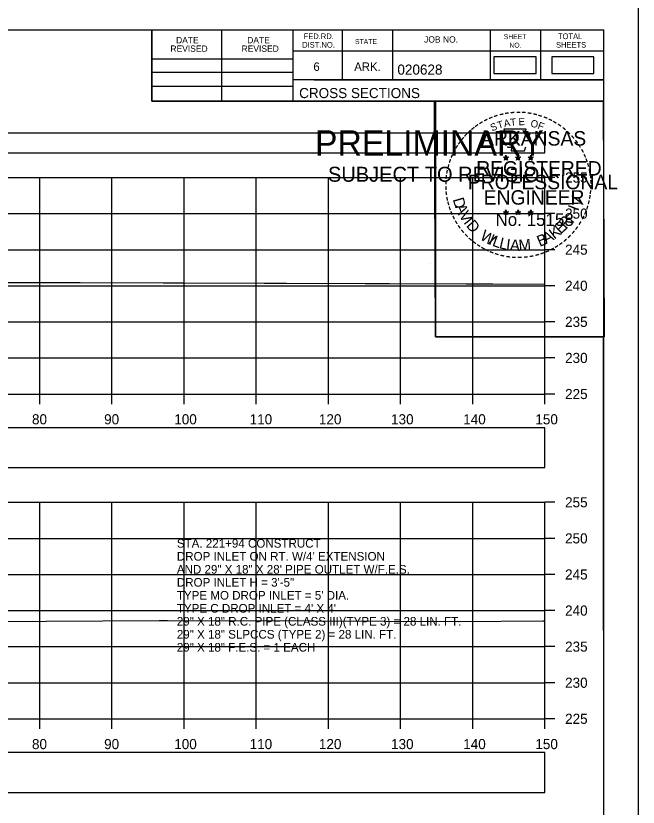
# Model space of a CAD drawing. Extents: x 1369627 to 1374022, y 380035 to 398173.
# Drawn here: x 1372175.2 to 1372261.5, y 385047.3 to 385156.9 of the extents above; entities that cross this region are included whole.
import ezdxf

# ---------------------------------------------------------------- set-up
doc = ezdxf.new("R2010")
doc.units = 0
for name, color, linetype in [('Default', 7, 'Continuous'), ('R_Axis', 7, 'Continuous'), ('R_Axis Annot', 7, 'Continuous'), ('R_Border', 7, 'Continuous'), ('R_Border PE', 7, 'Continuous'), ('R_Border Prem', 7, 'Continuous'), ('R_Exist Surface', 7, 'Continuous'), ('R_Grid', 7, 'Continuous'), ('R_No Plot', 7, 'Continuous'), ('R_Water Annot', 7, 'Continuous')]:
    doc.layers.add(name, color=color, linetype=linetype)

msp = doc.modelspace()

# ---------------------------------------------------------------- linework, layer by layer
at = {"layer": 'Default'}
for points in [[(1372241.46, 385148.95), (1372247.3, 385148.95), (1372247.3, 385151.26), (1372241.46, 385151.26)], [(1372249.48, 385148.95), (1372255.32, 385148.95), (1372255.32, 385151.26), (1372249.48, 385151.26)], [(1371948.53, 385137.95), (1372248.53, 385137.95), (1372248.53, 385140.66), (1371948.53, 385140.66)], [(1371948.53, 385094.34), (1372248.53, 385094.34), (1372248.53, 385099.86), (1371948.53, 385099.86)], [(1371948.53, 385049.32), (1372248.53, 385049.32), (1372248.53, 385054.84), (1371948.53, 385054.84)]]:
    msp.add_lwpolyline(points, close=True, dxfattribs=at)
at = {"layer": 'R_Axis'}
for p, q in [((1372248.53, 385104.53), (1372248.53, 385134.53)), ((1372249.93, 385134.53), (1372248.53, 385134.53)), ((1372249.93, 385129.53), (1372248.53, 385129.53)), ((1372249.93, 385124.53), (1372248.53, 385124.53)), ((1372249.93, 385119.53), (1372248.53, 385119.53)), ((1372249.93, 385114.53), (1372248.53, 385114.53)), ((1372249.93, 385109.53), (1372248.53, 385109.53)), ((1371948.53, 385104.53), (1372248.53, 385104.53)), ((1372178.53, 385103.13), (1372178.53, 385104.53)), ((1372188.53, 385103.13), (1372188.53, 385104.53)), ((1372198.53, 385103.13), (1372198.53, 385104.53)), ((1372208.53, 385103.13), (1372208.53, 385104.53)), ((1372218.53, 385103.13), (1372218.53, 385104.53)), ((1372228.53, 385103.13), (1372228.53, 385104.53)), ((1372238.53, 385103.13), (1372238.53, 385104.53)), ((1372248.53, 385103.13), (1372248.53, 385104.53)), ((1372249.93, 385104.53), (1372248.53, 385104.53)), ((1372248.53, 385059.53), (1372248.53, 385089.53)), ((1372249.93, 385089.53), (1372248.53, 385089.53)), ((1372249.93, 385084.53), (1372248.53, 385084.53)), ((1372249.93, 385079.53), (1372248.53, 385079.53)), ((1372249.93, 385074.53), (1372248.53, 385074.53)), ((1372249.93, 385069.53), (1372248.53, 385069.53)), ((1372249.93, 385064.53), (1372248.53, 385064.53)), ((1371948.53, 385059.53), (1372248.53, 385059.53)), ((1372178.53, 385058.13), (1372178.53, 385059.53)), ((1372188.53, 385058.13), (1372188.53, 385059.53)), ((1372198.53, 385058.13), (1372198.53, 385059.53)), ((1372208.53, 385058.13), (1372208.53, 385059.53)), ((1372218.53, 385058.13), (1372218.53, 385059.53)), ((1372228.53, 385058.13), (1372228.53, 385059.53)), ((1372238.53, 385058.13), (1372238.53, 385059.53)), ((1372248.53, 385058.13), (1372248.53, 385059.53)), ((1372249.93, 385059.53), (1372248.53, 385059.53))]:
    msp.add_line(p, q, dxfattribs=at)
at = {"layer": 'R_Border'}
for p, q in [((1371940.53, 385154.98), (1372256.71, 385154.98)), ((1372194.07, 385145.1), (1372194.07, 385154.98)), ((1372203.75, 385145.1), (1372203.75, 385154.98)), ((1372213.61, 385154.98), (1372213.61, 385145.1)), ((1372220.45, 385154.98), (1372220.45, 385148.04)), ((1372227.39, 385154.98), (1372227.39, 385148.04)), ((1372240.97, 385154.98), (1372240.97, 385148.04)), ((1372247.91, 385154.98), (1372247.91, 385148.04)), ((1372256.71, 384949.52), (1372256.71, 385154.98)), ((1372256.71, 385152.04), (1372213.61, 385152.04)), ((1372256.71, 385152.06), (1372256.71, 385152.06)), ((1372194.07, 385150.96), (1372213.61, 385150.96)), ((1372194.07, 385149.1), (1372213.61, 385149.1)), ((1372256.71, 385148.04), (1372213.61, 385148.04)), ((1372216.57, 385148.04), (1372256.71, 385148.04)), ((1372194.07, 385147.16), (1372213.61, 385147.16)), ((1372256.71, 385145.1), (1372194.07, 385145.1))]:
    msp.add_line(p, q, dxfattribs=at)
at = {"layer": 'R_Border PE'}
for p, q in [((1372242.79, 385137.36), (1372243.14, 385137.25)), ((1372242.79, 385137.36), (1372243.05, 385137.31)), ((1372242.79, 385137.36), (1372243.03, 385137.24)), ((1372242.93, 385136.95), (1372243.14, 385137.25)), ((1372242.93, 385136.95), (1372243.05, 385137.19)), ((1372242.93, 385136.95), (1372243.14, 385137.17)), ((1372243.14, 385137.61), (1372243.1, 385137.36)), ((1372243.14, 385137.25), (1372243.14, 385137.61)), ((1372243.14, 385137.61), (1372243.19, 385137.36)), ((1372243.49, 385137.36), (1372243.14, 385137.25)), ((1372243.36, 385136.95), (1372243.14, 385137.25)), ((1372243.36, 385136.95), (1372243.14, 385137.16)), ((1372243.49, 385137.36), (1372243.2, 385137.31)), ((1372243.36, 385136.95), (1372243.22, 385137.24)), ((1372243.49, 385137.36), (1372243.29, 385137.26)), ((1372244.46, 385137.36), (1372244.81, 385137.25)), ((1372244.46, 385137.36), (1372244.72, 385137.31)), ((1372244.46, 385137.36), (1372244.7, 385137.24)), ((1372244.6, 385136.95), (1372244.81, 385137.25)), ((1372244.6, 385136.95), (1372244.72, 385137.19)), ((1372244.6, 385136.95), (1372244.81, 385137.17)), ((1372244.81, 385137.61), (1372244.77, 385137.36)), ((1372244.81, 385137.25), (1372244.81, 385137.61)), ((1372244.81, 385137.61), (1372244.86, 385137.36)), ((1372245.16, 385137.36), (1372244.81, 385137.25)), ((1372245.03, 385136.95), (1372244.81, 385137.25)), ((1372245.03, 385136.95), (1372244.81, 385137.16)), ((1372245.16, 385137.36), (1372244.87, 385137.31)), ((1372245.03, 385136.95), (1372244.89, 385137.24)), ((1372245.16, 385137.36), (1372244.96, 385137.26)), ((1372246.23, 385137.35), (1372246.58, 385137.24)), ((1372246.23, 385137.35), (1372246.48, 385137.3)), ((1372246.23, 385137.35), (1372246.47, 385137.22)), ((1372246.36, 385136.94), (1372246.58, 385137.24)), ((1372246.36, 385136.94), (1372246.49, 385137.18)), ((1372246.36, 385136.94), (1372246.58, 385137.16)), ((1372246.58, 385137.6), (1372246.54, 385137.35)), ((1372246.58, 385137.24), (1372246.58, 385137.6)), ((1372246.58, 385137.6), (1372246.63, 385137.35)), ((1372246.92, 385137.35), (1372246.58, 385137.24)), ((1372246.79, 385136.94), (1372246.58, 385137.24)), ((1372246.79, 385136.94), (1372246.58, 385137.15)), ((1372246.92, 385137.35), (1372246.64, 385137.3)), ((1372246.79, 385136.94), (1372246.65, 385137.23)), ((1372246.92, 385137.35), (1372246.72, 385137.24)), ((1372243.14, 385130.04), (1372243.1, 385129.79)), ((1372243.14, 385129.67), (1372243.14, 385130.04)), ((1372243.14, 385130.04), (1372243.19, 385129.79)), ((1372244.81, 385130.04), (1372244.77, 385129.79)), ((1372244.81, 385129.67), (1372244.81, 385130.04)), ((1372244.81, 385130.04), (1372244.86, 385129.79)), ((1372246.58, 385130.03), (1372246.53, 385129.78)), ((1372246.58, 385129.66), (1372246.58, 385130.03)), ((1372246.58, 385130.03), (1372246.62, 385129.78)), ((1372242.79, 385129.79), (1372243.14, 385129.67)), ((1372242.79, 385129.79), (1372243.04, 385129.74)), ((1372242.79, 385129.79), (1372243.03, 385129.66)), ((1372242.92, 385129.38), (1372243.14, 385129.67)), ((1372242.92, 385129.38), (1372243.05, 385129.62)), ((1372242.92, 385129.38), (1372243.14, 385129.59)), ((1372243.49, 385129.79), (1372243.14, 385129.67)), ((1372243.35, 385129.38), (1372243.14, 385129.67)), ((1372243.35, 385129.38), (1372243.14, 385129.59)), ((1372243.49, 385129.79), (1372243.2, 385129.74)), ((1372243.35, 385129.38), (1372243.22, 385129.67)), ((1372243.49, 385129.79), (1372243.28, 385129.68)), ((1372244.46, 385129.79), (1372244.81, 385129.67)), ((1372244.46, 385129.79), (1372244.71, 385129.74)), ((1372244.46, 385129.79), (1372244.7, 385129.66)), ((1372244.59, 385129.38), (1372244.81, 385129.67)), ((1372244.59, 385129.38), (1372244.72, 385129.62)), ((1372244.59, 385129.38), (1372244.81, 385129.59)), ((1372245.16, 385129.79), (1372244.81, 385129.67)), ((1372245.02, 385129.38), (1372244.81, 385129.67)), ((1372245.02, 385129.38), (1372244.81, 385129.59)), ((1372245.16, 385129.79), (1372244.87, 385129.74)), ((1372245.02, 385129.38), (1372244.88, 385129.67)), ((1372245.16, 385129.79), (1372244.95, 385129.68)), ((1372246.23, 385129.78), (1372246.58, 385129.66)), ((1372246.23, 385129.78), (1372246.48, 385129.73)), ((1372246.23, 385129.78), (1372246.46, 385129.65)), ((1372246.36, 385129.37), (1372246.58, 385129.66)), ((1372246.36, 385129.37), (1372246.49, 385129.61)), ((1372246.36, 385129.37), (1372246.57, 385129.58)), ((1372246.79, 385129.37), (1372246.57, 385129.58)), ((1372246.92, 385129.78), (1372246.58, 385129.66)), ((1372246.79, 385129.37), (1372246.58, 385129.66)), ((1372246.92, 385129.78), (1372246.64, 385129.73)), ((1372246.79, 385129.37), (1372246.65, 385129.66)), ((1372246.92, 385129.78), (1372246.72, 385129.67))]:
    msp.add_line(p, q, dxfattribs=at)
for points in [[(1372242.84, 385141.24), (1372243.1, 385140.41)], [(1372246.35, 385140.31), (1372246.49, 385140.6), (1372245.8, 385140.57), (1372245.95, 385141.24), (1372242.84, 385141.24)], [(1372243.33, 385138.81), (1372243.33, 385138.73), (1372243.89, 385138.71), (1372243.84, 385138.23), (1372245.71, 385138.23), (1372245.91, 385138.77)], [(1372243.14, 385137.61), (1372243.36, 385136.95), (1372242.79, 385137.36), (1372243.49, 385137.36), (1372242.93, 385136.95), (1372243.14, 385137.61)], [(1372244.81, 385137.61), (1372245.03, 385136.95), (1372244.46, 385137.36), (1372245.16, 385137.36), (1372244.6, 385136.95), (1372244.81, 385137.61)], [(1372246.58, 385137.6), (1372246.79, 385136.94), (1372246.23, 385137.35), (1372246.92, 385137.35), (1372246.36, 385136.94), (1372246.58, 385137.6)], [(1372243.14, 385130.04), (1372243.35, 385129.38), (1372242.79, 385129.79), (1372243.49, 385129.79), (1372242.92, 385129.38), (1372243.14, 385130.04)], [(1372244.81, 385130.04), (1372245.02, 385129.38), (1372244.46, 385129.79), (1372245.16, 385129.79), (1372244.59, 385129.38), (1372244.81, 385130.04)], [(1372246.58, 385130.03), (1372246.79, 385129.37), (1372246.23, 385129.78), (1372246.92, 385129.78), (1372246.36, 385129.37), (1372246.58, 385130.03)]]:
    msp.add_lwpolyline(points, dxfattribs=at)
for centre, radius in [((1372243.14, 385137.25), 0.172), ((1372243.14, 385137.25), 0.145), ((1372243.14, 385137.25), 0.116), ((1372243.14, 385137.25), 0.0991), ((1372243.14, 385137.25), 0.0747), ((1372243.14, 385137.25), 0.0495), ((1372243.14, 385137.25), 0.0296), ((1372244.81, 385137.25), 0.172), ((1372244.81, 385137.25), 0.145), ((1372244.81, 385137.25), 0.116), ((1372244.81, 385137.25), 0.0991), ((1372244.81, 385137.25), 0.0747), ((1372244.81, 385137.25), 0.0495), ((1372244.81, 385137.25), 0.0296), ((1372246.58, 385137.23), 0.172), ((1372246.58, 385137.23), 0.145), ((1372246.58, 385137.23), 0.116), ((1372246.58, 385137.23), 0.0991), ((1372246.58, 385137.23), 0.0747), ((1372246.58, 385137.23), 0.0495), ((1372246.58, 385137.23), 0.0296), ((1372243.14, 385129.67), 0.172), ((1372243.14, 385129.67), 0.145), ((1372243.14, 385129.67), 0.116), ((1372243.14, 385129.67), 0.0991), ((1372243.14, 385129.67), 0.0747), ((1372243.14, 385129.67), 0.0495), ((1372243.14, 385129.67), 0.0296), ((1372244.81, 385129.67), 0.172), ((1372244.81, 385129.67), 0.145), ((1372244.81, 385129.67), 0.116), ((1372244.81, 385129.67), 0.0991), ((1372244.81, 385129.67), 0.0747), ((1372244.81, 385129.67), 0.0495), ((1372244.81, 385129.67), 0.0296), ((1372246.57, 385129.66), 0.172), ((1372246.57, 385129.66), 0.145), ((1372246.57, 385129.66), 0.116), ((1372246.57, 385129.66), 0.0991), ((1372246.57, 385129.66), 0.0747), ((1372246.57, 385129.66), 0.0495), ((1372246.57, 385129.66), 0.0296)]:
    msp.add_circle(centre, radius, dxfattribs=at)
at = {"layer": 'R_Exist Surface'}
for points in [[(1372173.4, 385119.96), (1372184.13, 385119.97), (1372195.63, 385119.93), (1372198.4, 385119.92), (1372209.62, 385119.88), (1372212.7, 385119.87), (1372223.62, 385119.84), (1372227, 385119.83), (1372237.63, 385119.79), (1372241.33, 385119.78), (1372248.53, 385119.74)], [(1372171.55, 385073.03), (1372195.07, 385073.16), (1372196.23, 385073.16), (1372215.78, 385073.09), (1372216.44, 385073.09), (1372236.62, 385073.02), (1372236.64, 385073.02), (1372248.25, 385073.09), (1372248.53, 385073.09)]]:
    msp.add_lwpolyline(points, dxfattribs=at)
at = {"layer": 'R_Grid'}
for p, q in [((1371948.53, 385134.53), (1372248.53, 385134.53)), ((1372178.53, 385104.53), (1372178.53, 385134.53)), ((1372188.53, 385104.53), (1372188.53, 385134.53)), ((1372198.53, 385104.53), (1372198.53, 385134.53)), ((1372208.53, 385104.53), (1372208.53, 385134.53)), ((1372218.53, 385104.53), (1372218.53, 385134.53)), ((1372228.53, 385104.53), (1372228.53, 385134.53)), ((1372238.53, 385104.53), (1372238.53, 385134.53)), ((1372248.53, 385104.53), (1372248.53, 385134.53)), ((1371948.53, 385129.53), (1372248.53, 385129.53)), ((1371948.53, 385124.53), (1372248.53, 385124.53)), ((1371948.53, 385119.53), (1372248.53, 385119.53)), ((1371948.53, 385114.53), (1372248.53, 385114.53)), ((1371948.53, 385109.53), (1372248.53, 385109.53)), ((1371948.53, 385104.53), (1372248.53, 385104.53)), ((1371948.53, 385089.53), (1372248.53, 385089.53)), ((1372178.53, 385059.53), (1372178.53, 385089.53)), ((1372188.53, 385059.53), (1372188.53, 385089.53)), ((1372198.53, 385059.53), (1372198.53, 385089.53)), ((1372208.53, 385059.53), (1372208.53, 385089.53)), ((1372218.53, 385059.53), (1372218.53, 385089.53)), ((1372228.53, 385059.53), (1372228.53, 385089.53)), ((1372238.53, 385059.53), (1372238.53, 385089.53)), ((1372248.53, 385059.53), (1372248.53, 385089.53)), ((1371948.53, 385084.53), (1372248.53, 385084.53)), ((1371948.53, 385079.53), (1372248.53, 385079.53)), ((1371948.53, 385074.53), (1372248.53, 385074.53)), ((1371948.53, 385069.53), (1372248.53, 385069.53)), ((1371948.53, 385064.53), (1372248.53, 385064.53)), ((1371948.53, 385059.53), (1372248.53, 385059.53))]:
    msp.add_line(p, q, dxfattribs=at)
at = {"layer": 'R_No Plot'}
msp.add_line((1372232.74, 385122.65), (1372232.74, 385122.65), dxfattribs=at)
for points in [[(1371928.12, 385158.88), (1372261.46, 385158.88), (1372261.46, 384945.54), (1371928.12, 384945.54)], [(1372174.45, 385154.98), (1372194.07, 385154.98), (1372194.07, 385145.1), (1372210.18, 385145.1), (1372233.38, 385145.1), (1372233.38, 385112.43), (1372256.59, 385112.43), (1372256.71, 384949.52), (1371940.53, 384949.52), (1371940.53, 385154.98)], [(1372233.24, 385145.1), (1372256.59, 385145.1), (1372256.73, 385112.43), (1372233.38, 385112.43)]]:
    msp.add_lwpolyline(points, close=True, dxfattribs=at)

# ---------------------------------------------------------------- texts
at = {"layer": 'R_Axis Annot'}
for s, p in [('255', (1372251.33, 385133.83)), ('250', (1372251.33, 385128.83)), ('245', (1372251.33, 385123.83)), ('240', (1372251.33, 385118.83)), ('235', (1372251.33, 385113.83)), ('230', (1372251.33, 385108.83)), ('225', (1372251.33, 385103.83)), ('80', (1372177.44, 385100.33)), ('90', (1372187.44, 385100.33)), ('100', (1372197.16, 385100.33)), ('110', (1372207.61, 385100.33)), ('120', (1372217.21, 385100.33)), ('130', (1372227.21, 385100.33)), ('140', (1372237.21, 385100.33)), ('150', (1372247.21, 385100.33)), ('255', (1372251.33, 385088.83)), ('250', (1372251.33, 385083.83)), ('245', (1372251.33, 385078.83)), ('240', (1372251.33, 385073.83)), ('235', (1372251.33, 385068.83)), ('230', (1372251.33, 385063.83)), ('225', (1372251.33, 385058.83)), ('80', (1372177.44, 385055.33)), ('90', (1372187.44, 385055.33)), ('100', (1372197.16, 385055.33)), ('110', (1372207.61, 385055.33)), ('120', (1372217.21, 385055.33)), ('130', (1372227.21, 385055.33)), ('140', (1372237.21, 385055.33)), ('150', (1372247.21, 385055.33))]:
    msp.add_text(s, height=1.4, dxfattribs=at).set_placement(p)
at = {"layer": 'R_Border'}
for s, height, p in [('FED.RD.', 0.782, (1372215.09, 385153.7)), ('JOB NO.', 0.879, (1372231.79, 385153.22)), ('SHEET', 0.684, (1372242.83, 385153.7)), ('TOTAL', 0.782, (1372250.35, 385153.7)), ('DATE', 0.879, (1372197.41, 385153.12)), ('DATE', 0.879, (1372207.27, 385153.12)), ('DIST.NO.', 0.782, (1372214.89, 385152.52)), ('STATE', 0.684, (1372222.21, 385153.02)), ('NO.', 0.684, (1372243.61, 385152.52)), ('SHEETS', 0.782, (1372250.07, 385152.52)), ('REVISED', 0.879, (1372196.63, 385151.94)), ('REVISED', 0.879, (1372206.49, 385151.94)), ('6', 1.17, (1372216.45, 385149.3)), ('ARK.', 1.172, (1372222.11, 385149.3)), ('020628', 1.4, (1372228.09, 385148.78)), ('CROSS SECTIONS', 1.4, (1372214.47, 385145.53))]:
    msp.add_text(s, height=height, rotation=360, dxfattribs=at).set_placement(p)
at = {"layer": 'R_Border PE'}
for s, height, rotation, p in [('-', 1.6, 19.1761, (1372241.58, 385142.36)), ('-', 1.6, 13.6301, (1372242.33, 385142.6)), ('-', 1.6, 10.2193, (1372243.01, 385142.77)), ('-', 1.6, 5.8968, (1372243.74, 385142.88)), ('-', 1.6, 0.1862, (1372244.51, 385142.95)), ('-', 1.6, 357.743, (1372245.24, 385142.94)), ('-', 1.6, 352.1617, (1372245.98, 385142.88)), ('-', 1.6, 347.2049, (1372246.7, 385142.77)), ('-', 1.6, 342.3362, (1372247.33, 385142.61)), ('-', 1.6, 34.0636, (1372239.72, 385141.41)), ('-', 1.6, 28.7918, (1372240.32, 385141.78)), ('-', 1.6, 24.3072, (1372240.95, 385142.09)), ('S', 1, 21.594, (1372241.19, 385140.91)), ('T', 1, 16.4036, (1372242.1, 385141.25)), ('A', 1, 11.2132, (1372242.93, 385141.5)), ('T', 1, 6.0228, (1372243.78, 385141.66)), ('E', 1, 0.8323, (1372244.88, 385141.77)), ('O', 1, 350.4515, (1372246.49, 385141.56)), ('F', 1, 340.0707, (1372247.44, 385141.33)), ('-', 1.6, 337.8551, (1372248.07, 385142.39)), ('-', 1.6, 334.1211, (1372248.7, 385142.12)), ('-', 1.6, 329.6409, (1372249.28, 385141.83)), ('-', 1.6, 42.9622, (1372238.23, 385140.22)), ('-', 1.6, 38.9507, (1372238.67, 385140.63)), ('-', 1.6, 36.2317, (1372239.14, 385141.01)), ('ARKANSAS', 2, 360, (1372239.69, 385138.95)), ('-', 1.6, 325.8627, (1372249.92, 385141.47)), ('-', 1.6, 320.5297, (1372250.53, 385141.05)), ('-', 1.6, 315.5786, (1372251.13, 385140.56)), ('-', 1.6, 50.6142, (1372237.38, 385139.25)), ('-', 1.6, 48.423, (1372237.78, 385139.74)), ('-', 1.6, 309.8797, (1372251.7, 385140.01)), ('-', 1.6, 58.0706, (1372236.64, 385138.16)), ('-', 1.6, 54.2325, (1372236.97, 385138.69)), ('-', 1.6, 306.6522, (1372252.22, 385139.41)), ('-', 1.4, 303.6753, (1372252.71, 385138.84)), ('-', 1.6, 67.7743, (1372236.07, 385136.93)), ('-', 1.6, 62.8713, (1372236.33, 385137.55)), ('-', 1.6, 299.6684, (1372253.03, 385138.23)), ('-', 1.6, 294.6628, (1372253.35, 385137.62)), ('-', 1.6, 72.3945, (1372235.85, 385136.3)), ('REGISTERED', 2, 360, (1372239.01, 385134.8)), ('-', 1.6, 290.5728, (1372253.61, 385137.04)), ('-', 1.6, 285.1233, (1372253.84, 385136.46)), ('-', 1.6, 81.2013, (1372235.52, 385134.88)), ('-', 1.6, 75.461, (1372235.66, 385135.59)), ('-', 1.6, 280.5493, (1372254.04, 385135.72)), ('-', 1.6, 85.1863, (1372235.45, 385134.19)), ('PROFESSIONAL', 2, 360, (1372237.86, 385132.9)), ('-', 1.6, 276.5962, (1372254.21, 385134.95)), ('-', 1.6, 94.1959, (1372235.46, 385132.76)), ('-', 1.6, 89.0622, (1372235.42, 385133.49)), ('-', 1.6, 274.3301, (1372254.27, 385134.23)), ('-', 1.6, 269.9407, (1372254.3, 385133.6)), ('-', 1.6, 98.9479, (1372235.53, 385132.09)), ('ENGINEER', 2, 360, (1372240.05, 385130.77)), ('-', 1.6, 263.5172, (1372254.28, 385132.93)), ('-', 1.6, 101.7149, (1372235.66, 385131.36)), ('-', 1.6, 105.4578, (1372235.83, 385130.77)), ('D', 1.54, 286.2848, (1372235.75, 385131.5)), ('V', 1.54, 72.6573, (1372253.35, 385130.34)), ('-', 1.6, 255.7626, (1372254.1, 385131.6)), ('-', 1.6, 260.9953, (1372254.21, 385132.28)), ('-', 1.6, 109.0874, (1372236.04, 385130.13)), ('A', 1.54, 292.7835, (1372236.05, 385130.5)), ('V', 1.54, 300.7936, (1372236.56, 385129.32)), ('I', 1.54, 69.0301, (1372253.12, 385129.8)), ('-', 1.6, 252.8681, (1372253.92, 385130.88)), ('-', 1.6, 114.0643, (1372236.3, 385129.54)), ('-', 1.6, 115.7289, (1372236.6, 385128.92)), ('I', 1.54, 308.3502, (1372237.19, 385128.28)), ('No. 15158', 1.757, 360, (1372241.69, 385127.82)), ('R', 1.54, 50.3651, (1372251.47, 385127.31)), ('-', 1.6, 244.6197, (1372253.43, 385129.58)), ('-', 1.6, 247.8887, (1372253.7, 385130.21)), ('-', 1.6, 120.4471, (1372236.96, 385128.33)), ('-', 1.6, 125.8934, (1372237.36, 385127.77)), ('D', 1.54, 311.9774, (1372237.54, 385127.81)), ('K', 1.54, 36.9143, (1372249.83, 385125.91)), ('E', 1.54, 44.0175, (1372250.74, 385126.6)), (',', 1.54, 57.4684, (1372252.2, 385128.19)), ('-', 1.6, 233.8452, (1372252.64, 385128.17)), ('-', 1.6, 239.0712, (1372253.04, 385128.83)), ('-', 1.6, 130.7181, (1372237.82, 385127.22)), ('-', 1.6, 134.2238, (1372238.34, 385126.68)), ('W', 1.54, 328.0731, (1372239.42, 385126.05)), ('I', 1.54, 336.6877, (1372240.61, 385125.34)), ('B', 1.54, 22.8589, (1372247.82, 385124.9)), ('A', 1.54, 28.9042, (1372248.71, 385125.28)), ('-', 1.6, 231.2538, (1372252.21, 385127.61)), ('-', 1.6, 138.9338, (1372238.86, 385126.21)), ('-', 1.6, 144.6463, (1372239.42, 385125.81)), ('L', 1.54, 340.3149, (1372241.14, 385125.1)), ('L', 1.54, 346.6625, (1372242.1, 385124.75)), ('I', 1.54, 353.0101, (1372243.09, 385124.51)), ('A', 1.54, 356.6373, (1372243.66, 385124.43)), ('M', 1.54, 4.6473, (1372244.95, 385124.37)), ('-', 1.6, 215.7363, (1372250.66, 385126.06)), ('-', 1.6, 221.0851, (1372251.21, 385126.53)), ('-', 1.6, 225.7653, (1372251.73, 385127.04)), ('-', 1.6, 148.0898, (1372239.98, 385125.44)), ('-', 1.6, 151.5704, (1372240.56, 385125.11)), ('-', 1.6, 154.6002, (1372241.08, 385124.86)), ('-', 1.6, 204.2516, (1372248.94, 385125.01)), ('-', 1.6, 207.3568, (1372249.57, 385125.33)), ('-', 1.6, 212.2491, (1372250.12, 385125.68)), ('-', 1.6, 158.5612, (1372241.71, 385124.61)), ('-', 1.6, 162.7983, (1372242.39, 385124.4)), ('-', 1.6, 167.5555, (1372243.11, 385124.23)), ('-', 1.6, 173.1155, (1372243.88, 385124.12)), ('-', 1.6, 176.5183, (1372244.63, 385124.07)), ('AAMU', 0.00002, 360, (1372244.74, 385124.37)), ('-', 1.6, 181.5918, (1372245.37, 385124.09)), ('-', 1.6, 185.8167, (1372246.18, 385124.16)), ('-', 1.6, 191.2858, (1372246.92, 385124.3)), ('-', 1.6, 195.4743, (1372247.65, 385124.5)), ('-', 1.6, 199.4643, (1372248.31, 385124.73))]:
    msp.add_text(s, height=height, rotation=rotation, dxfattribs=at).set_placement(p)
at = {"layer": 'R_Border Prem'}
for s, height, p in [('PRELIMINARY', 3.5, (1372216.66, 385137.57)), ('DWB', 0.01, (1372217.41, 385139.42)), ('SUBJECT TO REVISION', 2.0751, (1372218.47, 385133.94))]:
    msp.add_text(s, height=height, rotation=360, dxfattribs=at).set_placement(p)
at = {"layer": 'R_Water Annot'}
for s, p in [('STA. 221+94 CONSTRUCT', (1372197.52, 385083.24)), ("DROP INLET ON RT. W/4' EXTENSION", (1372197.52, 385081.44)), ('AND 29" X 18" X 28\' PIPE OUTLET W/F.E.S. ', (1372197.52, 385079.64)), ('DROP INLET H = 3\'-5"', (1372197.52, 385077.84)), ("TYPE MO DROP INLET = 5' DIA.", (1372197.52, 385076.04)), ("TYPE C DROP INLET = 4' X 4'", (1372197.52, 385074.24)), ('29" X 18" R.C. PIPE (CLASS III)(TYPE 3) = 28 LIN. FT.', (1372197.52, 385072.44)), ('29" X 18" SLPCCS (TYPE 2) = 28 LIN. FT.', (1372197.52, 385070.64)), ('29" X 18" F.E.S. = 1 EACH', (1372197.52, 385068.84))]:
    msp.add_text(s, height=1.2, dxfattribs=at).set_placement(p)

doc.saveas('drawing.dxf')
